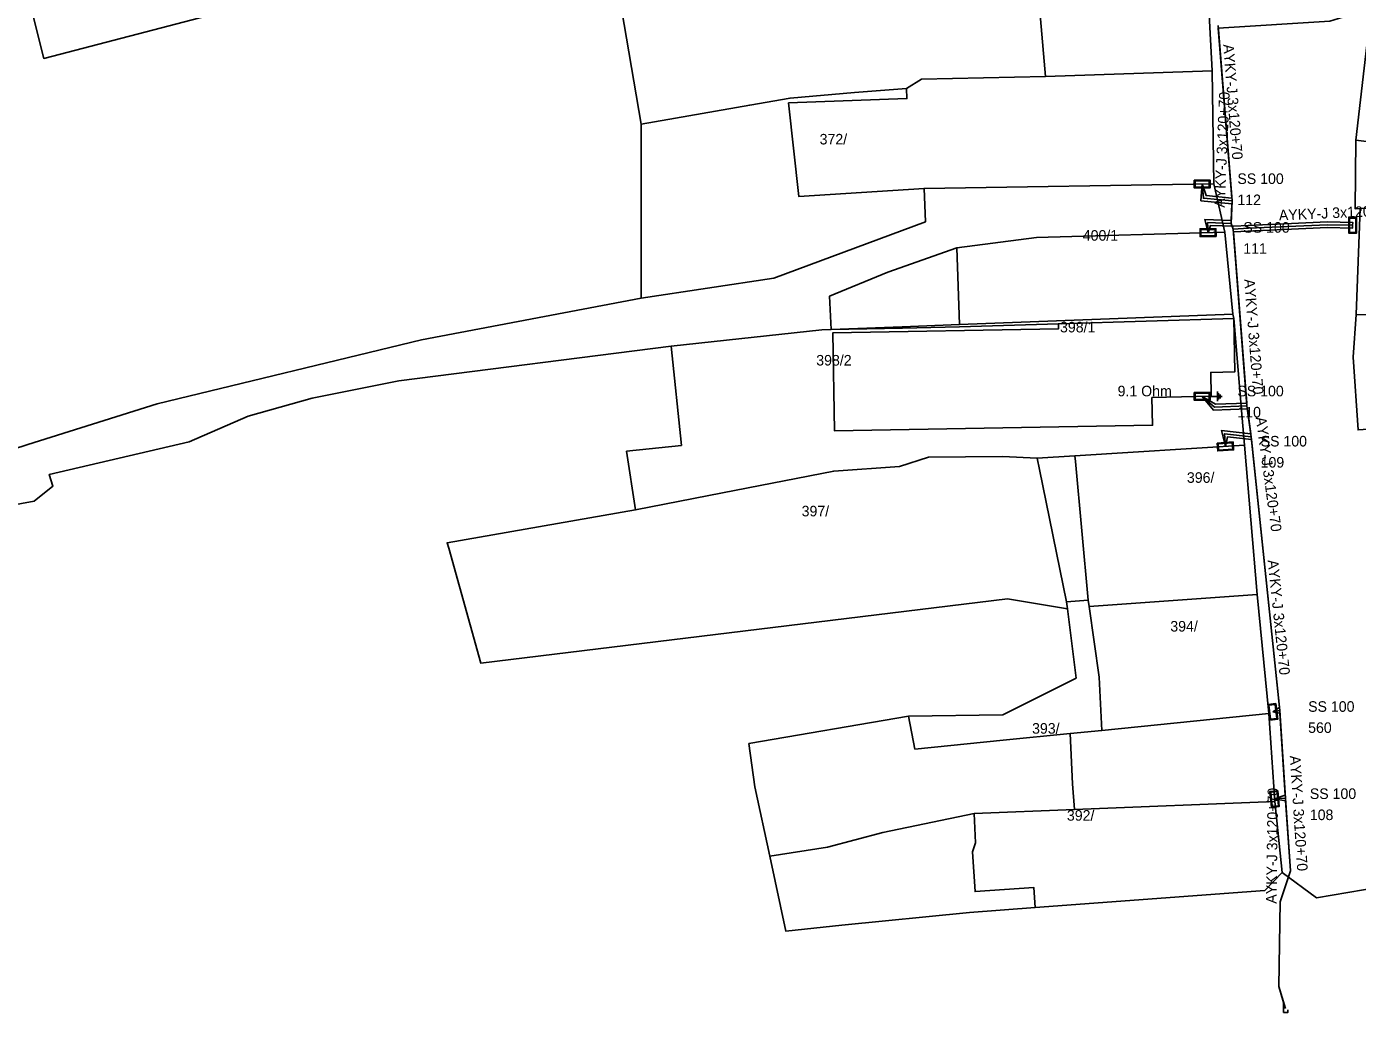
# Model space of a CAD drawing. Extents: x -793400 to -756198, y -1074141 to -1042963.
# Drawn here: x -783672.6 to -783578.1, y -1065390.3 to -1065320.3 of the extents above; entities that cross this region are included whole.
import ezdxf

# ---------------------------------------------------------------- set-up
doc = ezdxf.new("R2010")
doc.units = 0
for name, color, linetype in [('Parcela', 7, 'Continuous'), ('Popiskový text - Parcela', 7, 'Continuous'), ('Popiskový text - Přípojková skříň nn - SJZ', 7, 'Continuous'), ('Popiskový text - Přípojková skříň nn - Typ', 7, 'Continuous'), ('Popiskový text - Uzemnění - Odpor', 7, 'Continuous'), ('Popiskový text - Vedení nn kabelové', 7, 'Continuous'), ('Skříň', 7, 'Continuous'), ('Spojnice nn', 7, 'Continuous'), ('Stavební objekt', 7, 'Continuous'), ('Uzemnění', 7, 'Continuous'), ('Vedení nn kabelové', 7, 'Continuous')]:
    doc.layers.add(name, color=color, linetype=linetype)

msp = doc.modelspace()

# ---------------------------------------------------------------- linework, layer by layer
at = {"layer": 'Parcela'}
for points in [[(-783635.43, -1065313.17), (-783671.37, -1065322.56), (-783673.35, -1065314.62), (-783652.91, -1065309.03), (-783654.57, -1065301.86), (-783651.01, -1065301.03), (-783643.19, -1065298.85), (-783629.24, -1065296.73), (-783629.18, -1065296.13), (-783625.53, -1065296.07), (-783623.56, -1065302.01), (-783623.3, -1065307.13), (-783623.09, -1065311.33), (-783631.46, -1065312.64)], [(-783603.45, -1065311.1), (-783603.43, -1065311.62), (-783601.35, -1065311.53), (-783589.12, -1065311.05), (-783588.44, -1065323.45), (-783600.27, -1065323.85), (-783609.07, -1065324.04), (-783610.14, -1065324.69), (-783613.84, -1065324.99), (-783618.4, -1065325.38), (-783621.27, -1065325.88), (-783628.97, -1065327.23), (-783630.53, -1065318.06), (-783634.46, -1065318.73), (-783635.43, -1065313.17), (-783631.46, -1065312.64), (-783623.09, -1065311.33), (-783617.76, -1065310.88), (-783615.01, -1065310.65), (-783609.59, -1065310.21), (-783607.01, -1065310.36)], [(-783542.31, -1065329.92), (-783544.32, -1065335.6), (-783540.78, -1065337.05), (-783540.91, -1065337.84), (-783550.83, -1065335.3), (-783556.72, -1065333.79), (-783559.49, -1065333.28), (-783568.5, -1065333.19), (-783577.94, -1065333.23), (-783578.31, -1065333.24), (-783578.26, -1065328.37), (-783577.34, -1065320.39), (-783564.59, -1065322.15), (-783559.27, -1065323.52), (-783549.65, -1065326.37), (-783546.57, -1065327.87)], [(-783619.56, -1065338.18), (-783628.97, -1065339.58), (-783628.97, -1065327.23), (-783621.27, -1065325.88), (-783618.4, -1065325.38), (-783613.84, -1065324.99), (-783610.14, -1065324.69), (-783609.07, -1065324.04), (-783600.27, -1065323.85), (-783588.44, -1065323.45), (-783588.32, -1065331.46), (-783608.89, -1065331.8), (-783608.79, -1065334.16)], [(-783557.03, -1065341.12), (-783557.41, -1065343.37), (-783568.18, -1065343.03), (-783568.41, -1065351.53), (-783570.58, -1065351.67), (-783571.15, -1065348.5), (-783578.09, -1065348.94), (-783578.44, -1065343.77), (-783578.22, -1065340.76), (-783577.94, -1065333.23), (-783568.5, -1065333.19), (-783559.49, -1065333.28), (-783556.72, -1065333.79)], [(-783610.45, -1065341.62), (-783615.48, -1065341.81), (-783615.6, -1065339.45), (-783611.46, -1065337.75), (-783606.56, -1065336.02), (-783600.91, -1065335.27), (-783587.54, -1065334.91), (-783586.98, -1065340.72), (-783606.38, -1065341.46)], [(-783598.2, -1065350.79), (-783600.86, -1065350.95), (-783603.33, -1065350.84), (-783608.59, -1065350.88), (-783610.65, -1065351.54), (-783615.3, -1065351.87), (-783623.19, -1065353.4), (-783629.37, -1065354.61), (-783630.01, -1065350.46), (-783626.12, -1065350.04), (-783626.85, -1065343), (-783616.15, -1065341.83), (-783615.48, -1065341.81), (-783610.45, -1065341.62), (-783606.38, -1065341.46), (-783586.98, -1065340.72), (-783586.92, -1065341.04), (-783599.36, -1065341.4), (-783599.35, -1065341.76), (-783615.37, -1065342.05), (-783615.25, -1065349.01), (-783592.68, -1065348.61), (-783592.72, -1065346.65), (-783588.52, -1065346.54), (-783588.55, -1065344.86), (-783586.85, -1065344.82), (-783586.92, -1065341.04), (-783586.35, -1065347.82), (-783586.16, -1065350.03)], [(-783592.68, -1065348.61), (-783615.25, -1065349.01), (-783615.37, -1065342.05), (-783599.35, -1065341.76), (-783599.36, -1065341.4), (-783586.92, -1065341.04), (-783586.85, -1065344.82), (-783588.55, -1065344.86), (-783588.52, -1065346.54), (-783592.72, -1065346.65)], [(-783585.25, -1065360.64), (-783597.19, -1065361.48), (-783597.24, -1065361.04), (-783598.78, -1065361.16), (-783600.7, -1065351.76), (-783600.86, -1065350.95), (-783598.2, -1065350.79), (-783586.16, -1065350.03)], [(-783600.7, -1065351.76), (-783598.78, -1065361.16), (-783598.71, -1065361.65), (-783602.98, -1065360.93), (-783640.36, -1065365.5), (-783642.63, -1065357.34), (-783642.74, -1065356.96), (-783629.37, -1065354.61), (-783623.19, -1065353.4), (-783615.3, -1065351.87), (-783610.65, -1065351.54), (-783608.59, -1065350.88), (-783603.33, -1065350.84), (-783600.86, -1065350.95)], [(-783585.25, -1065360.64), (-783584.42, -1065369.09), (-783596.29, -1065370.29), (-783598.52, -1065370.51), (-783603.28, -1065370.98), (-783609.55, -1065371.61), (-783610, -1065369.27), (-783603.3, -1065369.17), (-783598.11, -1065366.57), (-783598.71, -1065361.65), (-783598.78, -1065361.16), (-783597.24, -1065361.04), (-783597.19, -1065361.48)], [(-783584.42, -1065369.09), (-783584.01, -1065375.34), (-783598.23, -1065375.9), (-783605.33, -1065376.18), (-783611.82, -1065377.52), (-783615.75, -1065378.58), (-783619.84, -1065379.21), (-783620.9, -1065374.28), (-783621.32, -1065371.22), (-783610, -1065369.27), (-783609.55, -1065371.61), (-783603.28, -1065370.98), (-783598.52, -1065370.51), (-783596.29, -1065370.29)], [(-783614.73, -1065384.12), (-783618.71, -1065384.53), (-783619.84, -1065379.21), (-783615.75, -1065378.58), (-783611.82, -1065377.52), (-783605.33, -1065376.18), (-783598.23, -1065375.9), (-783584.01, -1065375.34), (-783583.49, -1065380.37), (-783584.72, -1065381.66), (-783601, -1065382.86), (-783605.66, -1065383.21)]]:
    msp.add_lwpolyline(points, close=True, dxfattribs=at)
for points in [[(-783576.6, -1065381.41), (-783581.05, -1065382.16), (-783583.49, -1065380.37), (-783584.01, -1065375.34), (-783584.42, -1065369.09), (-783585.25, -1065360.64), (-783586.16, -1065350.03), (-783586.35, -1065347.82), (-783586.92, -1065341.04), (-783586.98, -1065340.72), (-783587.54, -1065334.91), (-783588.32, -1065331.46), (-783588.44, -1065323.45), (-783589.12, -1065311.05), (-783589.61, -1065303.3), (-783589.98, -1065302.02), (-783586.87, -1065302.09), (-783575.57, -1065302.34)], [(-783577.34, -1065320.39), (-783578.26, -1065328.37), (-783578.31, -1065333.24), (-783577.94, -1065333.23), (-783578.22, -1065340.76), (-783578.44, -1065343.77), (-783578.09, -1065348.94)], [(-783674.63, -1065350.67), (-783672.49, -1065349.99), (-783663.32, -1065347.09), (-783644.55, -1065342.54), (-783628.97, -1065339.58), (-783619.56, -1065338.18), (-783608.79, -1065334.16), (-783608.89, -1065331.8), (-783588.32, -1065331.46), (-783587.54, -1065334.91), (-783600.91, -1065335.27), (-783606.56, -1065336.02), (-783611.46, -1065337.75), (-783615.6, -1065339.45), (-783615.48, -1065341.81), (-783616.15, -1065341.83), (-783626.85, -1065343), (-783646.16, -1065345.47), (-783652.32, -1065346.69), (-783656.87, -1065347.97), (-783661.04, -1065349.79), (-783670.98, -1065352.1), (-783670.72, -1065352.95), (-783672.06, -1065354.01), (-783686.06, -1065356.59)]]:
    msp.add_lwpolyline(points, dxfattribs=at)
at = {"layer": 'Skříň'}
for points in [[(-783589.722, -1065331.199), (-783588.597, -1065331.199), (-783588.597, -1065331.761), (-783589.722, -1065331.761)], [(-783588.654, -1065331.255), (-783589.666, -1065331.255), (-783589.666, -1065331.705), (-783588.654, -1065331.705)], [(-783578.199, -1065333.848), (-783578.199, -1065334.973), (-783578.762, -1065334.972), (-783578.761, -1065333.847)], [(-783578.255, -1065334.916), (-783578.255, -1065333.904), (-783578.705, -1065333.904), (-783578.705, -1065334.916)], [(-783588.177, -1065335.221), (-783589.302, -1065335.221), (-783589.303, -1065334.659), (-783588.178, -1065334.658)], [(-783589.246, -1065335.165), (-783588.234, -1065335.165), (-783588.234, -1065334.715), (-783589.246, -1065334.715)], [(-783589.722, -1065346.279), (-783588.597, -1065346.279), (-783588.597, -1065346.841), (-783589.722, -1065346.841)], [(-783588.654, -1065346.335), (-783589.666, -1065346.335), (-783589.666, -1065346.785), (-783588.654, -1065346.785)], [(-783588.09, -1065349.877), (-783586.967, -1065349.802), (-783586.93, -1065350.364), (-783588.053, -1065350.438)], [(-783587.02, -1065349.862), (-783588.03, -1065349.929), (-783588, -1065350.378), (-783586.99, -1065350.311)], [(-783583.927, -1065368.368), (-783583.794, -1065369.485), (-783584.353, -1065369.552), (-783584.486, -1065368.435)], [(-783583.857, -1065369.436), (-783583.977, -1065368.431), (-783584.423, -1065368.484), (-783584.304, -1065369.489)], [(-783584.245, -1065375.737), (-783584.355, -1065374.618), (-783583.795, -1065374.563), (-783583.685, -1065375.682)], [(-783584.293, -1065374.668), (-783584.194, -1065375.676), (-783583.746, -1065375.632), (-783583.846, -1065374.624)]]:
    msp.add_lwpolyline(points, close=True, dxfattribs=at)
at = {"layer": 'Spojnice nn'}
for p, q in [((-783587.04, -1065332.68), (-783588.03, -1065320.22)), ((-783587.04, -1065332.68), (-783587.11, -1065334.28)), ((-783586.96, -1065334.69), (-783587.11, -1065334.28)), ((-783585.98, -1065347.24), (-783586.96, -1065334.69)), ((-783585.68, -1065349.43), (-783585.98, -1065347.24)), ((-783583.65, -1065368.87), (-783585.68, -1065349.43)), ((-783583.65, -1065368.87), (-783584.14, -1065368.96)), ((-783583.25, -1065375.09), (-783583.65, -1065368.87)), ((-783583.25, -1065375.09), (-783584.02, -1065375.15))]:
    msp.add_line(p, q, dxfattribs=at)
for points in [[(-783589.16, -1065331.48), (-783589.07, -1065332.49), (-783587.04, -1065332.68)], [(-783587.11, -1065334.28), (-783588.77, -1065334.22), (-783588.74, -1065334.94)], [(-783586.96, -1065334.69), (-783585.88, -1065334.62), (-783580.26, -1065334.37), (-783578.48, -1065334.41)], [(-783589.16, -1065346.56), (-783588.29, -1065347.33), (-783585.98, -1065347.24)], [(-783587.51, -1065350.12), (-783587.58, -1065349.22), (-783585.68, -1065349.43)], [(-783583.25, -1065390.04), (-783583.72, -1065388.46), (-783583.63, -1065382.46), (-783582.89, -1065380.26), (-783583.25, -1065375.09)]]:
    msp.add_lwpolyline(points, dxfattribs=at)
at = {"layer": 'Stavební objekt'}
for points in [[(-783588.44, -1065323.45), (-783600.27, -1065323.85), (-783601.35, -1065311.53), (-783589.12, -1065311.05)], [(-783546.57, -1065327.87), (-783547.51, -1065329.82), (-783551.77, -1065331.07), (-783559.02, -1065328.91), (-783559.26, -1065330.78), (-783560.62, -1065330.61), (-783578.26, -1065328.37), (-783577.34, -1065320.39), (-783564.59, -1065322.15), (-783559.27, -1065323.52), (-783549.65, -1065326.37)], [(-783608.89, -1065331.8), (-783617.78, -1065332.37), (-783618.51, -1065325.73), (-783610.11, -1065325.42), (-783610.14, -1065324.69), (-783609.07, -1065324.04), (-783600.27, -1065323.85), (-783588.44, -1065323.45), (-783588.32, -1065331.46)], [(-783559.49, -1065333.28), (-783560.08, -1065339.1), (-783565.7, -1065339.01), (-783565.7, -1065340.1), (-783568.23, -1065340.1), (-783568.24, -1065340.87), (-783571.62, -1065340.84), (-783571.66, -1065341.81), (-783575.44, -1065341.66), (-783575.4, -1065340.77), (-783578.22, -1065340.76), (-783577.94, -1065333.23), (-783568.5, -1065333.19)], [(-783586.98, -1065340.72), (-783606.38, -1065341.46), (-783606.56, -1065336.02), (-783600.91, -1065335.27), (-783587.54, -1065334.91)], [(-783610.42, -1065341.72), (-783615.48, -1065341.81), (-783610.45, -1065341.62), (-783606.38, -1065341.46), (-783586.98, -1065340.72), (-783586.92, -1065341.04), (-783599.36, -1065341.4), (-783606.37, -1065341.63)], [(-783592.68, -1065348.61), (-783615.25, -1065349.01), (-783615.37, -1065342.05), (-783599.35, -1065341.76), (-783599.36, -1065341.4), (-783586.92, -1065341.04), (-783586.85, -1065344.82), (-783588.55, -1065344.86), (-783588.52, -1065346.54), (-783592.72, -1065346.65)], [(-783585.25, -1065360.64), (-783597.19, -1065361.48), (-783597.24, -1065361.04), (-783598.16, -1065351.18), (-783598.2, -1065350.79), (-783586.16, -1065350.03)], [(-783584.42, -1065369.09), (-783596.29, -1065370.29), (-783596.46, -1065366.49), (-783597.19, -1065361.48), (-783585.25, -1065360.64)], [(-783584.01, -1065375.34), (-783598.23, -1065375.9), (-783598.37, -1065374.08), (-783598.52, -1065370.51), (-783596.29, -1065370.29), (-783584.42, -1065369.09)], [(-783583.49, -1065380.37), (-783584.72, -1065381.66), (-783601, -1065382.86), (-783601.1, -1065381.44), (-783605.27, -1065381.73), (-783605.46, -1065378.91), (-783605.24, -1065378.27), (-783605.33, -1065376.18), (-783598.23, -1065375.9), (-783584.01, -1065375.34)]]:
    msp.add_lwpolyline(points, close=True, dxfattribs=at)
at = {"layer": 'Uzemnění'}
for p, q in [((-783588.766, -1065346.56), (-783588.081, -1065346.56)), ((-783588.081, -1065346.906), (-783588.081, -1065346.215)), ((-783587.989, -1065346.781), (-783587.989, -1065346.34)), ((-783587.89, -1065346.704), (-783587.89, -1065346.419)), ((-783587.783, -1065346.612), (-783587.783, -1065346.512))]:
    msp.add_line(p, q, dxfattribs=at)
at = {"layer": 'Vedení nn kabelové'}
for points in [[(-783576.513, -1065319.15), (-783576.513, -1065319.427), (-783577.169, -1065319.427), (-783577.169, -1065319.032), (-783577.165, -1065318.958), (-783578.256, -1065319.36), (-783580.094, -1065319.918), (-783588.015, -1065320.406), (-783587.056, -1065332.478), (-783588.886, -1065332.306), (-783589.16, -1065331.48)], [(-783589.16, -1065331.48), (-783589.254, -1065332.674), (-783587.049, -1065332.88), (-783587.101, -1065334.08), (-783588.979, -1065334.012), (-783588.74, -1065334.94)], [(-783589.16, -1065346.56), (-783588.218, -1065347.127), (-783585.996, -1065347.04), (-783586.946, -1065334.868), (-783580.258, -1065334.57), (-783578.485, -1065334.61), (-783578.48, -1065334.41)], [(-783588.74, -1065334.94), (-783588.561, -1065334.428), (-783586.921, -1065334.487), (-783585.891, -1065334.42), (-783580.262, -1065334.17), (-783578.476, -1065334.21), (-783578.48, -1065334.41)], [(-783587.51, -1065350.12), (-783587.798, -1065348.995), (-783585.708, -1065349.226), (-783585.953, -1065347.439), (-783588.362, -1065347.533), (-783589.16, -1065346.56)], [(-783587.51, -1065350.12), (-783587.362, -1065349.445), (-783585.659, -1065349.634), (-783583.672, -1065368.664), (-783584.14, -1065368.96)], [(-783584.02, -1065375.15), (-783583.263, -1065374.89), (-783583.638, -1065369.062), (-783584.14, -1065368.96)], [(-783583.08, -1065390.13), (-783583.08, -1065390.305), (-783583.378, -1065390.305), (-783583.378, -1065389.61), (-783583.72, -1065388.46), (-783583.63, -1065382.46), (-783582.89, -1065380.26), (-783583.236, -1065375.289), (-783584.02, -1065375.15)]]:
    msp.add_lwpolyline(points, dxfattribs=at)

# ---------------------------------------------------------------- texts
at = {"layer": 'Popiskový text - Parcela'}
for s, p in [('372/', (-783616.307, -1065328.675)), ('400/1', (-783597.631, -1065335.508)), ('398/1', (-783599.247, -1065342.019)), ('398/2', (-783616.547, -1065344.372)), ('396/', (-783590.242, -1065352.701)), ('397/', (-783617.584, -1065355.083)), ('394/', (-783591.421, -1065363.262)), ('393/', (-783601.231, -1065370.515)), ('392/', (-783598.759, -1065376.692))]:
    msp.add_text(s, height=0.75, dxfattribs=at).set_placement(p)
at = {"layer": 'Popiskový text - Přípojková skříň nn - SJZ'}
for s, p in [('112', (-783586.66, -1065332.98)), ('111', (-783586.24, -1065336.44)), ('110', (-783586.66, -1065348.06)), ('109', (-783585.01, -1065351.62)), ('560', (-783581.64, -1065370.46)), ('108', (-783581.52, -1065376.65))]:
    msp.add_text(s, height=0.75, dxfattribs=at).set_placement(p)
at = {"layer": 'Popiskový text - Přípojková skříň nn - Typ'}
for p in [(-783586.66, -1065331.48), (-783586.24, -1065334.94), (-783586.66, -1065346.56), (-783585.01, -1065350.12), (-783581.64, -1065368.96), (-783581.52, -1065375.15)]:
    msp.add_text('SS 100', height=0.75, dxfattribs=at).set_placement(p)
at = {"layer": 'Popiskový text - Uzemnění - Odpor'}
msp.add_text('9.1 Ohm', height=0.75, dxfattribs=at).set_placement((-783595.16, -1065346.56))
at = {"layer": 'Popiskový text - Vedení nn kabelové'}
for rotation, p in [(274.56138, (-783587.671, -1065321.58)), (87.49066, (-783587.562, -1065333.171)), (2.52101, (-783583.702, -1065334.073)), (274.44678, (-783586.18, -1065338.251)), (277.76994, (-783585.363, -1065348.064)), (275.93647, (-783584.513, -1065358.203)), (273.70194, (-783582.942, -1065372.087)), (89.15223, (-783583.882, -1065382.591))]:
    msp.add_text('AYKY-J 3x120+70', height=0.75, rotation=rotation, dxfattribs=at).set_placement(p)

doc.saveas('drawing.dxf')
